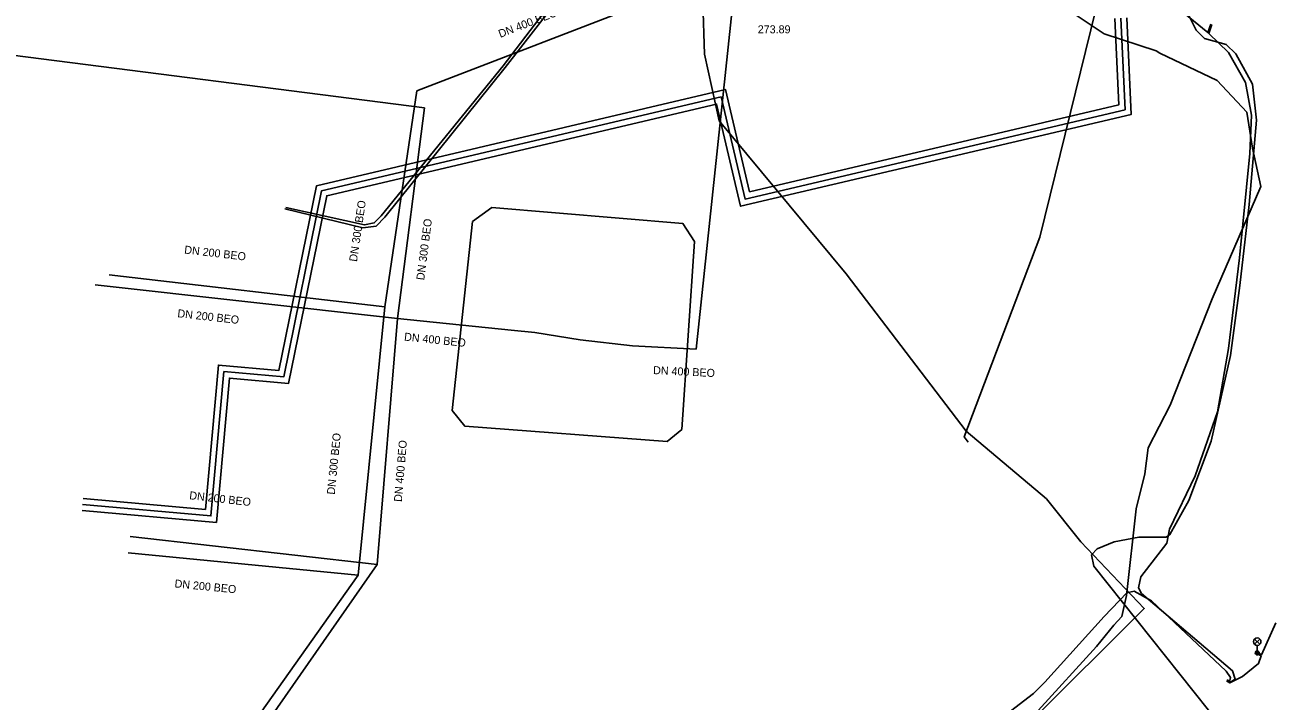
# Model space of a CAD drawing. Extents: x -595540 to -593988, y -1160850 to -1159202.
# Drawn here: x -594207 to -594082.6, y -1160700.5 to -1160632.9 of the extents above; entities that cross this region are included whole.
import ezdxf

# ---------------------------------------------------------------- set-up
doc = ezdxf.new("R2010")
doc.units = 0
for name, color, linetype in [('BVK-DESTOVA_popisy', 7, 'Continuous'), ('CETIN_kabel podzemní', 7, 'Continuous'), ('DESTOVA-AREAL_objekt obvodem', 7, 'Continuous'), ('DESTOVA-AREAL_popisy', 7, 'Continuous'), ('DESTOVA-AREAL_trasa sítě', 7, 'Continuous'), ('DESTOVA_trasa neprovozované sítě', 7, 'Continuous'), ('EON-NN_kabel', 7, 'Continuous'), ('EON-NN_kabel zrušené sítě', 7, 'Continuous'), ('EON-VN_kabel', 7, 'Continuous'), ('SPLASKOVA-AREAL_ popisy', 7, 'Continuous'), ('SPLASKOVA-AREAL_trasa sítě', 7, 'Continuous'), ('SPLASKOVA_neprovozovaná  trasa sítě', 7, 'Continuous'), ('SPLASKOVA_popisy neprovozované sítě', 7, 'Continuous'), ('TEPLARNY-HORKOVODY_trasa sítě', 7, 'Continuous'), ('TEPLARNY-HORKOVODY_trasa sítě obvodem', 7, 'Continuous'), ('TSB_kabel VO', 7, 'Continuous'), ('TSB_lampy VO', 7, 'Continuous')]:
    doc.layers.add(name, color=color, linetype=linetype)

msp = doc.modelspace()

# ---------------------------------------------------------------- linework, layer by layer
at = {"layer": 'CETIN_kabel podzemní'}
for points in [[(-594093.96, -1160635.49), (-594099.15, -1160633.78), (-594102.15, -1160631.79), (-594102.86, -1160630.34), (-594100.54, -1160612.89), (-594099.21, -1160610.49), (-594096.73, -1160609.84), (-594093.44, -1160607.95), (-594086.93, -1160597.59), (-594085.71, -1160596.21), (-594078.74, -1160593.59), (-594062.5, -1160590.98), (-594052.54, -1160586.27), (-594045.39, -1160580.71), (-594043.7, -1160576.77)], [(-594126.96, -1160606.3), (-594129.3, -1160609.94), (-594130.69, -1160611.23), (-594134.08, -1160626.32), (-594136.31, -1160627.7), (-594138.01, -1160628.72), (-594139.26, -1160630.63), (-594139.09, -1160635.83), (-594137.62, -1160642.47), (-594124.93, -1160657.8), (-594112.94, -1160673.52), (-594104.92, -1160680.28), (-594101.49, -1160684.58), (-594095.15, -1160691.25), (-594095.3, -1160691.38), (-594106.48, -1160702.56), (-594111, -1160706.8), (-594123.09, -1160719.43)], [(-594106.68, -1160702.34), (-594105.73, -1160701.45), (-594099.93, -1160695.06), (-594098.2, -1160692.94), (-594097.38, -1160692.06), (-594096.91, -1160689.97), (-594095.95, -1160681.3), (-594095.08, -1160677.8), (-594094.74, -1160675.2), (-594092.55, -1160670.94), (-594088.35, -1160660.28), (-594083.49, -1160649.04), (-594084.33, -1160645.21), (-594084.9, -1160641.62), (-594087.85, -1160638.44), (-594093.59, -1160635.73)], [(-594093.59, -1160635.73), (-594093.96, -1160635.49)]]:
    msp.add_lwpolyline(points, dxfattribs=at)
at = {"layer": 'DESTOVA-AREAL_objekt obvodem'}
msp.add_lwpolyline([(-594160.323, -1160651.148), (-594162.27, -1160652.56), (-594164.313, -1160671.455), (-594163.048, -1160673.014), (-594142.805, -1160674.572), (-594141.345, -1160673.355), (-594140.08, -1160654.557), (-594141.248, -1160652.755)], close=True, dxfattribs=at)
at = {"layer": 'DESTOVA-AREAL_trasa sítě'}
for p, q in [((-594230.195, -1160633.131), (-594167.06, -1160641.17)), ((-594167.06, -1160641.17), (-594169.756, -1160662.253)), ((-594199.988, -1160658.891), (-594169.756, -1160662.253)), ((-594171.804, -1160686.851), (-594169.756, -1160662.253)), ((-594169.756, -1160662.253), (-594158.393, -1160663.427)), ((-594151.522, -1160664.398), (-594146.289, -1160665.005)), ((-594146.289, -1160665.005), (-594139.922, -1160665.318)), ((-594196.465, -1160684.063), (-594171.804, -1160686.851)), ((-594203.183, -1160731.949), (-594171.804, -1160686.851))]:
    msp.add_line(p, q, dxfattribs=at)
msp.add_lwpolyline([(-594158.393, -1160663.427), (-594156.041, -1160663.672), (-594151.522, -1160664.398)], dxfattribs=at)
at = {"layer": 'DESTOVA_trasa neprovozované sítě'}
msp.add_line((-594139.922, -1160665.318), (-594136.157, -1160629.793), dxfattribs=at)
at = {"layer": 'EON-NN_kabel'}
msp.add_lwpolyline([(-594090.84, -1160631.63), (-594089.96, -1160633.42), (-594089.14, -1160634.24), (-594086.96, -1160634.86), (-594085.98, -1160635.78), (-594084.33, -1160638.81), (-594083.94, -1160642.42), (-594084.65, -1160650.84), (-594085.59, -1160658.97), (-594086.52, -1160665.94), (-594088.47, -1160674.52), (-594090.7, -1160680.47), (-594092.58, -1160683.87), (-594092.97, -1160684.13), (-594095.69, -1160684.13), (-594098.16, -1160684.59), (-594099.86, -1160685.28), (-594100.4, -1160685.88), (-594100.18, -1160687.04), (-594088.71, -1160701.44)], dxfattribs=at)
at = {"layer": 'EON-NN_kabel zrušené sítě'}
msp.add_lwpolyline([(-594112.735, -1160674.63), (-594113.129, -1160674.102), (-594105.574, -1160654.122), (-594099.983, -1160631.336)], dxfattribs=at)
at = {"layer": 'EON-VN_kabel'}
for points in [[(-594147.539, -1160623.44), (-594149.34, -1160623.72), (-594150.329, -1160624.889), (-594151.349, -1160627.27), (-594159, -1160637.16), (-594171.02, -1160652.129), (-594171.909, -1160653.029), (-594173.219, -1160653.2), (-594181.02, -1160651.297)], [(-594150.75, -1160624.77), (-594151.659, -1160627.049), (-594159.19, -1160636.97), (-594171.4, -1160651.98), (-594172.079, -1160652.7), (-594173.059, -1160652.899), (-594180.925, -1160651.144)]]:
    msp.add_lwpolyline(points, dxfattribs=at)
at = {"layer": 'SPLASKOVA-AREAL_trasa sítě'}
for p, q in [((-594171.013, -1160661.102), (-594167.83, -1160639.49)), ((-594198.588, -1160657.893), (-594171.013, -1160661.102)), ((-594173.706, -1160687.929), (-594171.013, -1160661.102)), ((-594196.664, -1160685.683), (-594173.706, -1160687.929)), ((-594203.975, -1160730.737), (-594173.706, -1160687.929))]:
    msp.add_line(p, q, dxfattribs=at)
at = {"layer": 'SPLASKOVA_neprovozovaná  trasa sítě'}
msp.add_line((-594167.83, -1160639.49), (-594137.352, -1160627.717), dxfattribs=at)
at = {"layer": 'TEPLARNY-HORKOVODY_trasa sítě'}
msp.add_lwpolyline([(-594097.498, -1160632.222), (-594097.065, -1160641.37), (-594135.027, -1160650.307), (-594137.433, -1160640.086), (-594177.342, -1160649.481), (-594181.131, -1160668.099), (-594187.107, -1160667.561), (-594188.407, -1160682.003), (-594201.223, -1160680.849)], dxfattribs=at)
at = {"layer": 'TEPLARNY-HORKOVODY_trasa sítě obvodem'}
for points in [[(-594096.899, -1160632.194), (-594096.442, -1160641.84), (-594135.474, -1160651.029), (-594137.88, -1160640.808), (-594176.831, -1160649.977), (-594180.65, -1160668.745), (-594186.563, -1160668.212), (-594187.863, -1160682.654), (-594201.277, -1160681.447)], [(-594201.169, -1160680.251), (-594188.951, -1160681.352), (-594187.651, -1160666.91), (-594181.612, -1160667.453), (-594177.853, -1160648.985), (-594136.986, -1160639.364), (-594134.58, -1160649.585), (-594097.688, -1160640.9), (-594098.097, -1160632.25)]]:
    msp.add_lwpolyline(points, dxfattribs=at)
at = {"layer": 'TSB_kabel VO'}
for points in [[(-594091.65, -1160631.31), (-594088.799, -1160633.66), (-594088.491, -1160632.818)], [(-594088.379, -1160632.859), (-594088.703, -1160633.745), (-594086.71, -1160635.64), (-594085.04, -1160638.66), (-594084.44, -1160641.92), (-594084.58, -1160645.75), (-594085.64, -1160656.18), (-594086.71, -1160665.24), (-594087.84, -1160671.59), (-594090.07, -1160677.98), (-594092.61, -1160683.33), (-594092.88, -1160684.74), (-594095.5, -1160688.08), (-594095.71, -1160689.18), (-594095.41, -1160689.76), (-594086.31, -1160697.49), (-594086.07, -1160698.34), (-594086.514, -1160698.624), (-594086.864, -1160698.401)], [(-594086.829, -1160698.409), (-594086.81, -1160698.42), (-594086.58, -1160698.46), (-594086.51, -1160698.17), (-594086.97, -1160697.52), (-594094.43, -1160690.51), (-594096.15, -1160689.53), (-594096.88, -1160689.69), (-594099.14, -1160692.07), (-594105.07, -1160698.64), (-594106.22, -1160699.77), (-594109.39, -1160702.2)], [(-594086.928, -1160698.502), (-594086.602, -1160698.711), (-594085.32, -1160698.06), (-594083.73, -1160696.77), (-594083.46, -1160696.008), (-594083.768, -1160695.824), (-594083.855, -1160695.703), (-594083.707, -1160695.721), (-594083.415, -1160695.895), (-594081.98, -1160692.71)]]:
    msp.add_lwpolyline(points, dxfattribs=at)
at = {"layer": 'TSB_lampy VO'}
for p, q in [((-594084.12, -1160694.843), (-594083.59, -1160694.313)), ((-594084.12, -1160694.313), (-594083.59, -1160694.843)), ((-594084.12, -1160694.843), (-594083.59, -1160694.313)), ((-594084.12, -1160694.313), (-594083.59, -1160694.843)), ((-594083.855, -1160694.953), (-594083.855, -1160695.703)), ((-594083.855, -1160694.953), (-594083.855, -1160695.703))]:
    msp.add_line(p, q, dxfattribs=at)
for centre, radius in [((-594083.855, -1160694.578), 0.375), ((-594083.855, -1160694.578), 0.375), ((-594083.855, -1160695.703), 0.2), ((-594083.855, -1160695.703), 0.2), ((-594083.855, -1160695.703), 0.145), ((-594083.855, -1160695.703), 0.145), ((-594083.855, -1160695.703), 0.0876), ((-594083.855, -1160695.703), 0.0876)]:
    msp.add_circle(centre, radius, dxfattribs=at)

# ---------------------------------------------------------------- texts
at = {"layer": 'BVK-DESTOVA_popisy'}
msp.add_text('273.89', height=0.8, dxfattribs=at).set_placement((-594133.764, -1160633.73))
at = {"layer": 'DESTOVA-AREAL_popisy'}
for s, rotation, p in [('DN 300 BEO', 82.71367, (-594167.097, -1160658.457)), ('DN 200 BEO', 353.6548, (-594191.785, -1160662.117)), ('DN 400 BEO', 354.09604, (-594169.129, -1160664.456)), ('DN 400 BEO', 357.18698, (-594144.238, -1160667.811)), ('DN 400 BEO', 85.24013, (-594169.332, -1160680.622)), ('DN 200 BEO', 353.55028, (-594190.599, -1160680.325))]:
    msp.add_text(s, height=0.8, rotation=rotation, dxfattribs=at).set_placement(p)
at = {"layer": 'SPLASKOVA-AREAL_ popisy'}
for s, rotation, p in [('DN 300 BEO', 81.62148, (-594173.816, -1160656.616)), ('DN 200 BEO', 353.36225, (-594191.101, -1160655.748)), ('DN 300 BEO', 84.2668, (-594176.035, -1160679.899)), ('DN 200 BEO', 354.41178, (-594192.066, -1160689.145))]:
    msp.add_text(s, height=0.8, rotation=rotation, dxfattribs=at).set_placement(p)
at = {"layer": 'SPLASKOVA_popisy neprovozované sítě'}
msp.add_text('DN 400 BEO', height=0.8, rotation=21.12048, dxfattribs=at).set_placement((-594159.494, -1160634.191))

doc.saveas('drawing.dxf')
